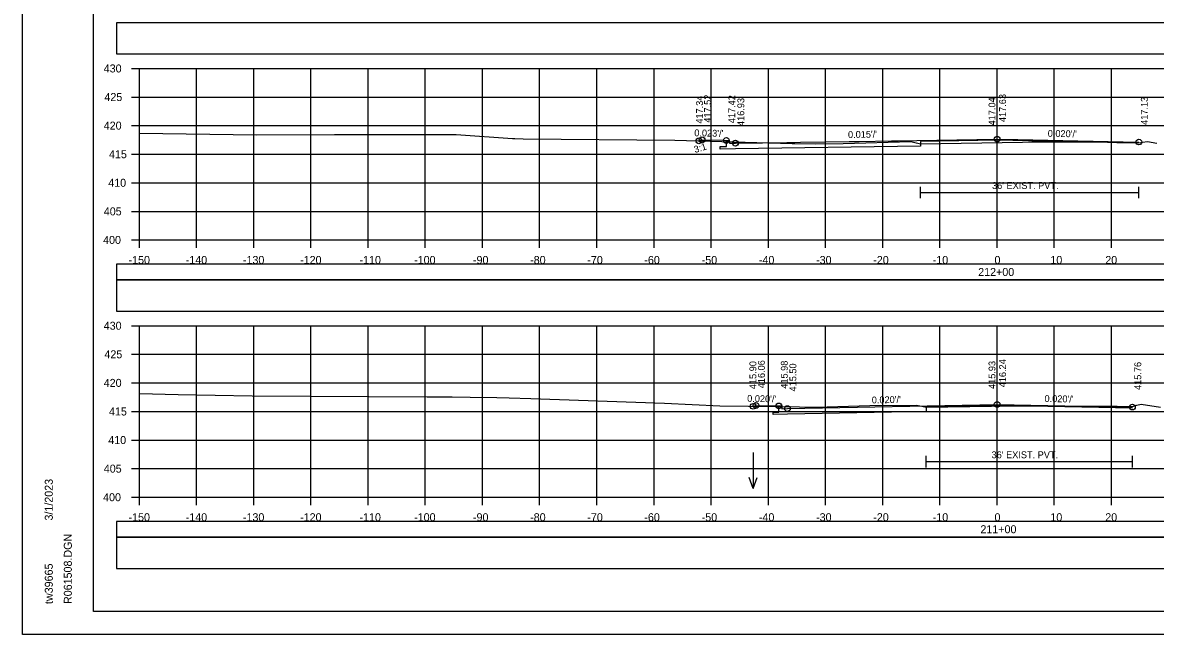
# Model space of a CAD drawing. Extents: x 1371057 to 1372761, y 380005 to 390517.
# Drawn here: x 1371647 to 1371845, y 390090.5 to 390197.5 of the extents above; entities that cross this region are included whole.
import ezdxf

# ---------------------------------------------------------------- set-up
doc = ezdxf.new("R2010")
doc.units = 0
for name, color, linetype in [('R_Alt Surface', 7, 'Continuous'), ('R_Axis', 7, 'Continuous'), ('R_Axis Annot', 7, 'Continuous'), ('R_Border', 7, 'Continuous'), ('R_Dimension', 7, 'Continuous'), ('R_Exist Surface', 7, 'Continuous'), ('R_Fin Surface', 7, 'Continuous'), ('R_Grid', 7, 'Continuous'), ('R_No Plot', 7, 'Continuous'), ('R_Water', 7, 'Continuous'), ('R_Water Annot', 7, 'Continuous'), ('R_Xsect Elev', 7, 'Continuous'), ('R_Xsect Slope', 7, 'Continuous')]:
    doc.layers.add(name, color=color, linetype=linetype)

msp = doc.modelspace()

# ---------------------------------------------------------------- linework, layer by layer
at = {"layer": 'R_Alt Surface'}
for p, q in [((1371803.96, 390166.81), (1371803.96, 390168.81)), ((1371842.16, 390166.81), (1371842.16, 390168.81)), ((1371803.96, 390167.81), (1371842.16, 390167.81)), ((1371804.94, 390119.71), (1371804.94, 390121.71)), ((1371841.02, 390119.71), (1371841.02, 390121.71)), ((1371804.94, 390120.71), (1371841.02, 390120.71))]:
    msp.add_line(p, q, dxfattribs=at)
for points in [[(1371842.16, 390176.45), (1371817.37, 390176.94), (1371803.96, 390176.74), (1371803.96, 390175.91), (1371771.6, 390175.42), (1371768.96, 390175.38), (1371768.96, 390175.81), (1371770.02, 390175.83), (1371770.02, 390176.91)], [(1371841.02, 390130.08), (1371817.37, 390130.55), (1371804.94, 390130.31), (1371804.94, 390129.48), (1371780.7, 390128.99), (1371778.2, 390128.94), (1371778.2, 390129.37), (1371779.2, 390129.39), (1371779.2, 390130.47)]]:
    msp.add_lwpolyline(points, dxfattribs=at)
at = {"layer": 'R_Axis'}
for p, q in [((1371665.97, 390189.49), (1371667.37, 390189.49)), ((1371667.37, 390159.49), (1371667.37, 390189.49)), ((1371665.97, 390184.49), (1371667.37, 390184.49)), ((1371665.97, 390179.49), (1371667.37, 390179.49)), ((1371665.97, 390174.49), (1371667.37, 390174.49)), ((1371665.97, 390169.49), (1371667.37, 390169.49)), ((1371665.97, 390164.49), (1371667.37, 390164.49)), ((1371665.97, 390159.49), (1371667.37, 390159.49)), ((1371667.37, 390159.49), (1371967.37, 390159.49)), ((1371667.37, 390158.09), (1371667.37, 390159.49)), ((1371677.37, 390158.09), (1371677.37, 390159.49)), ((1371687.37, 390158.09), (1371687.37, 390159.49)), ((1371697.37, 390158.09), (1371697.37, 390159.49)), ((1371707.37, 390158.09), (1371707.37, 390159.49)), ((1371717.37, 390158.09), (1371717.37, 390159.49)), ((1371727.37, 390158.09), (1371727.37, 390159.49)), ((1371737.37, 390158.09), (1371737.37, 390159.49)), ((1371747.37, 390158.09), (1371747.37, 390159.49)), ((1371757.37, 390158.09), (1371757.37, 390159.49)), ((1371767.37, 390158.09), (1371767.37, 390159.49)), ((1371777.37, 390158.09), (1371777.37, 390159.49)), ((1371787.37, 390158.09), (1371787.37, 390159.49)), ((1371797.37, 390158.09), (1371797.37, 390159.49)), ((1371807.37, 390158.09), (1371807.37, 390159.49)), ((1371817.37, 390158.09), (1371817.37, 390159.49)), ((1371827.37, 390158.09), (1371827.37, 390159.49)), ((1371837.37, 390158.09), (1371837.37, 390159.49)), ((1371665.97, 390144.49), (1371667.37, 390144.49)), ((1371667.37, 390114.49), (1371667.37, 390144.49)), ((1371665.97, 390139.49), (1371667.37, 390139.49)), ((1371665.97, 390134.49), (1371667.37, 390134.49)), ((1371665.97, 390129.49), (1371667.37, 390129.49)), ((1371665.97, 390124.49), (1371667.37, 390124.49)), ((1371665.97, 390119.49), (1371667.37, 390119.49)), ((1371665.97, 390114.49), (1371667.37, 390114.49)), ((1371667.37, 390114.49), (1371967.37, 390114.49)), ((1371667.37, 390113.09), (1371667.37, 390114.49)), ((1371677.37, 390113.09), (1371677.37, 390114.49)), ((1371687.37, 390113.09), (1371687.37, 390114.49)), ((1371697.37, 390113.09), (1371697.37, 390114.49)), ((1371707.37, 390113.09), (1371707.37, 390114.49)), ((1371717.37, 390113.09), (1371717.37, 390114.49)), ((1371727.37, 390113.09), (1371727.37, 390114.49)), ((1371737.37, 390113.09), (1371737.37, 390114.49)), ((1371747.37, 390113.09), (1371747.37, 390114.49)), ((1371757.37, 390113.09), (1371757.37, 390114.49)), ((1371767.37, 390113.09), (1371767.37, 390114.49)), ((1371777.37, 390113.09), (1371777.37, 390114.49)), ((1371787.37, 390113.09), (1371787.37, 390114.49)), ((1371797.37, 390113.09), (1371797.37, 390114.49)), ((1371807.37, 390113.09), (1371807.37, 390114.49)), ((1371817.37, 390113.09), (1371817.37, 390114.49)), ((1371827.37, 390113.09), (1371827.37, 390114.49)), ((1371837.37, 390113.09), (1371837.37, 390114.49))]:
    msp.add_line(p, q, dxfattribs=at)
at = {"layer": 'R_Border'}
for p, q in [((1371659.37, 390094.49), (1371659.37, 390299.95)), ((1371659.37, 390094.49), (1371659.37, 390094.49)), ((1371975.55, 390094.49), (1371659.37, 390094.49))]:
    msp.add_line(p, q, dxfattribs=at)
at = {"layer": 'R_Dimension'}
for points in [[(1371663.37, 390192.06), (1371971.37, 390192.06), (1371971.37, 390197.47), (1371663.37, 390197.47)], [(1371663.37, 390152.53), (1371971.37, 390152.53), (1371971.37, 390155.24), (1371663.37, 390155.24)], [(1371663.37, 390147.01), (1371971.37, 390147.01), (1371971.37, 390152.53), (1371663.37, 390152.53)], [(1371663.37, 390107.53), (1371971.37, 390107.53), (1371971.37, 390110.24), (1371663.37, 390110.24)], [(1371663.37, 390102.01), (1371971.37, 390102.01), (1371971.37, 390107.53), (1371663.37, 390107.53)]]:
    msp.add_lwpolyline(points, close=True, dxfattribs=at)
at = {"layer": 'R_Exist Surface'}
for points in [[(1371667.37, 390178.15), (1371687.85, 390177.9), (1371701.47, 390177.91), (1371722.79, 390177.92), (1371732.61, 390177.25), (1371733.04, 390177.22), (1371734.5, 390177.2), (1371761.01, 390176.94), (1371781.54, 390176.38), (1371785.61, 390176.29), (1371790.47, 390176.38), (1371802.29, 390176.69), (1371802.72, 390176.57), (1371803.96, 390176.31), (1371821.81, 390176.6), (1371823.43, 390176.63), (1371825.58, 390176.63), (1371836.72, 390176.62), (1371838.3, 390176.54), (1371842.16, 390176.48), (1371842.82, 390176.6), (1371843.64, 390176.73), (1371845.27, 390176.43)], [(1371667.37, 390132.62), (1371674.18, 390132.44), (1371687.08, 390132.2), (1371717.68, 390132.05), (1371722.07, 390132.05), (1371725.21, 390131.99), (1371729.89, 390131.95), (1371732.02, 390131.89), (1371735.8, 390131.74), (1371759.18, 390130.93), (1371768.86, 390130.46), (1371778.89, 390130.34), (1371779.82, 390130.36), (1371785.81, 390130.23), (1371795.11, 390130.52), (1371803.19, 390130.61), (1371804.18, 390130.44), (1371804.94, 390130.24), (1371820.25, 390130.46), (1371823.42, 390130.5), (1371838.36, 390130.39), (1371841.02, 390130.38), (1371841.43, 390130.47), (1371841.81, 390130.6), (1371842.55, 390130.75), (1371845.92, 390130.27)]]:
    msp.add_lwpolyline(points, dxfattribs=at)
at = {"layer": 'R_Fin Surface'}
for points in [[(1371765.21, 390176.83), (1371765.29, 390176.85), (1371765.78, 390177), (1371769.46, 390176.92), (1371770.02, 390176.91), (1371770.03, 390176.91), (1371770.2, 390176.9), (1371770.45, 390176.9), (1371770.54, 390176.9), (1371770.54, 390176.78), (1371770.55, 390176.4), (1371770.99, 390176.41), (1371771.6, 390176.42), (1371775.74, 390176.47), (1371776.35, 390176.48), (1371780.62, 390176.54), (1371780.71, 390176.54), (1371781.97, 390176.56), (1371782.96, 390176.58), (1371791.52, 390176.7), (1371792.32, 390176.71), (1371793.25, 390176.72), (1371798.88, 390176.82), (1371800.1, 390176.83), (1371803.32, 390176.88), (1371813.8, 390177.05), (1371813.92, 390177.06), (1371814, 390177.06), (1371817.37, 390177.11), (1371820.99, 390177.04), (1371842.02, 390176.62), (1371842.16, 390176.62)], [(1371774.71, 390130.39), (1371775.2, 390130.55), (1371779.2, 390130.47), (1371779.7, 390130.47), (1371779.71, 390129.97), (1371780.7, 390129.99), (1371817.37, 390130.72), (1371841.02, 390130.25)]]:
    msp.add_lwpolyline(points, dxfattribs=at)
at = {"layer": 'R_Grid'}
for p, q in [((1371667.37, 390189.49), (1371967.37, 390189.49)), ((1371667.37, 390159.49), (1371667.37, 390189.49)), ((1371677.37, 390159.49), (1371677.37, 390189.49)), ((1371687.37, 390159.49), (1371687.37, 390189.49)), ((1371697.37, 390159.49), (1371697.37, 390189.49)), ((1371707.37, 390159.49), (1371707.37, 390189.49)), ((1371717.37, 390159.49), (1371717.37, 390189.49)), ((1371727.37, 390159.49), (1371727.37, 390189.49)), ((1371737.37, 390159.49), (1371737.37, 390189.49)), ((1371747.37, 390159.49), (1371747.37, 390189.49)), ((1371757.37, 390159.49), (1371757.37, 390189.49)), ((1371767.37, 390159.49), (1371767.37, 390189.49)), ((1371777.37, 390159.49), (1371777.37, 390189.49)), ((1371787.37, 390159.49), (1371787.37, 390189.49)), ((1371797.37, 390159.49), (1371797.37, 390189.49)), ((1371807.37, 390159.49), (1371807.37, 390189.49)), ((1371817.37, 390159.49), (1371817.37, 390189.49)), ((1371827.37, 390159.49), (1371827.37, 390189.49)), ((1371837.37, 390159.49), (1371837.37, 390189.49)), ((1371667.37, 390184.49), (1371967.37, 390184.49)), ((1371667.37, 390179.49), (1371967.37, 390179.49)), ((1371667.37, 390174.49), (1371967.37, 390174.49)), ((1371667.37, 390169.49), (1371967.37, 390169.49)), ((1371667.37, 390164.49), (1371967.37, 390164.49)), ((1371667.37, 390159.49), (1371967.37, 390159.49)), ((1371667.37, 390144.49), (1371967.37, 390144.49)), ((1371667.37, 390114.49), (1371667.37, 390144.49)), ((1371677.37, 390114.49), (1371677.37, 390144.49)), ((1371687.37, 390114.49), (1371687.37, 390144.49)), ((1371697.37, 390114.49), (1371697.37, 390144.49)), ((1371707.37, 390114.49), (1371707.37, 390144.49)), ((1371717.37, 390114.49), (1371717.37, 390144.49)), ((1371727.37, 390114.49), (1371727.37, 390144.49)), ((1371737.37, 390114.49), (1371737.37, 390144.49)), ((1371747.37, 390114.49), (1371747.37, 390144.49)), ((1371757.37, 390114.49), (1371757.37, 390144.49)), ((1371767.37, 390114.49), (1371767.37, 390144.49)), ((1371777.37, 390114.49), (1371777.37, 390144.49)), ((1371787.37, 390114.49), (1371787.37, 390144.49)), ((1371797.37, 390114.49), (1371797.37, 390144.49)), ((1371807.37, 390114.49), (1371807.37, 390144.49)), ((1371817.37, 390114.49), (1371817.37, 390144.49)), ((1371827.37, 390114.49), (1371827.37, 390144.49)), ((1371837.37, 390114.49), (1371837.37, 390144.49)), ((1371667.37, 390139.49), (1371967.37, 390139.49)), ((1371667.37, 390134.49), (1371967.37, 390134.49)), ((1371667.37, 390129.49), (1371967.37, 390129.49)), ((1371667.37, 390124.49), (1371967.37, 390124.49)), ((1371667.37, 390119.49), (1371967.37, 390119.49)), ((1371667.37, 390114.49), (1371967.37, 390114.49))]:
    msp.add_line(p, q, dxfattribs=at)
at = {"layer": 'R_No Plot'}
msp.add_line((1371646.97, 390090.51), (1371980.3, 390090.51), dxfattribs=at)
for points in [[(1371646.96, 390303.84), (1371980.3, 390303.84), (1371980.3, 390090.5), (1371646.96, 390090.5)], [(1371893.29, 390299.95), (1371912.91, 390299.95), (1371912.91, 390290.07), (1371929.02, 390290.07), (1371952.22, 390290.07), (1371952.34, 390261.91), (1371975.55, 390261.91), (1371975.55, 390094.49), (1371659.37, 390094.49), (1371659.37, 390299.95)]]:
    msp.add_lwpolyline(points, close=True, dxfattribs=at)
for centre in [(1371765.21, 390176.83), (1371765.78, 390177), (1371770.02, 390176.91), (1371771.6, 390176.42), (1371817.37, 390177.11), (1371842.16, 390176.62), (1371775.2, 390130.55), (1371779.2, 390130.47), (1371817.37, 390130.72), (1371774.71, 390130.39), (1371780.7, 390129.99), (1371841.02, 390130.25)]:
    msp.add_circle(centre, 0.5, dxfattribs=at)
at = {"layer": 'R_Water Annot'}
for p, q in [((1371774.71, 390122.3), (1371774.71, 390116.02)), ((1371774.71, 390116.02), (1371774.01, 390117.94)), ((1371774.71, 390116.02), (1371775.41, 390117.94))]:
    msp.add_line(p, q, dxfattribs=at)
at = {"layer": 'R_Xsect Elev'}
for p, q in [((1371817.37, 390176.53), (1371817.37, 390186.53)), ((1371817.37, 390130.42), (1371817.37, 390140.42))]:
    msp.add_line(p, q, dxfattribs=at)

# ---------------------------------------------------------------- texts
at = {"layer": 'R_Axis Annot'}
for s, p in [('430', (1371661.14, 390188.79)), ('425', (1371661.26, 390183.79)), ('420', (1371661.14, 390178.79)), ('415', (1371662.06, 390173.79)), ('410', (1371661.93, 390168.79)), ('405', (1371661.15, 390163.79)), ('400', (1371661.03, 390158.79)), ('-150', (1371665.48, 390155.29)), ('-140', (1371675.48, 390155.29)), ('-130', (1371685.48, 390155.29)), ('-120', (1371695.48, 390155.29)), ('-110', (1371705.87, 390155.29)), ('-100', (1371715.42, 390155.29)), ('-90', (1371725.71, 390155.29)), ('-80', (1371735.71, 390155.29)), ('-70', (1371745.71, 390155.29)), ('-60', (1371755.68, 390155.29)), ('-50', (1371765.71, 390155.29)), ('-40', (1371775.71, 390155.29)), ('-30', (1371785.71, 390155.29)), ('-20', (1371795.71, 390155.29)), ('-10', (1371806.11, 390155.29)), ('0', (1371816.91, 390155.29)), ('10', (1371826.68, 390155.29)), ('20', (1371836.28, 390155.29)), ('212+00', (1371814.06, 390153.19)), ('430', (1371661.14, 390143.79)), ('425', (1371661.26, 390138.79)), ('420', (1371661.14, 390133.79)), ('415', (1371662.06, 390128.79)), ('410', (1371661.93, 390123.79)), ('405', (1371661.15, 390118.79)), ('400', (1371661.03, 390113.79)), ('-150', (1371665.48, 390110.29)), ('-140', (1371675.48, 390110.29)), ('-130', (1371685.48, 390110.29)), ('-120', (1371695.48, 390110.29)), ('-110', (1371705.87, 390110.29)), ('-100', (1371715.42, 390110.29)), ('-90', (1371725.71, 390110.29)), ('-80', (1371735.71, 390110.29)), ('-70', (1371745.71, 390110.29)), ('-60', (1371755.68, 390110.29)), ('-50', (1371765.71, 390110.29)), ('-40', (1371775.71, 390110.29)), ('-30', (1371785.71, 390110.29)), ('-20', (1371795.71, 390110.29)), ('-10', (1371806.11, 390110.29)), ('0', (1371816.91, 390110.29)), ('10', (1371826.68, 390110.29)), ('20', (1371836.28, 390110.29)), ('211+00', (1371814.45, 390108.19))]:
    msp.add_text(s, height=1.4, dxfattribs=at).set_placement(p)
at = {"layer": 'R_Border'}
for s, p in [('3/1/2023', (1371652.23, 390110.41)), ('R061508.DGN', (1371655.56, 390095.81)), ('tw39665', (1371652.23, 390095.81))]:
    msp.add_text(s, height=1.4, rotation=90, dxfattribs=at).set_placement(p)
at = {"layer": 'R_Water'}
for p in [(1371816.48, 390168.41), (1371816.4, 390121.31)]:
    msp.add_text("36' EXIST. PVT.", height=1.2, dxfattribs=at).set_placement(p)
at = {"layer": 'R_Xsect Elev'}
for s, p in [('417.34', (1371765.93, 390179.83)), ('417.52', (1371767.33, 390180)), ('417.42', (1371771.57, 390179.91)), ('417.63', (1371818.92, 390180.11)), ('417.13', (1371843.71, 390179.62)), ('416.93', (1371773.15, 390179.42)), ('417.04', (1371817.07, 390179.53)), ('415.90', (1371775.26, 390133.39)), ('416.06', (1371776.75, 390133.55)), ('415.98', (1371780.75, 390133.47)), ('415.50', (1371782.25, 390132.99)), ('415.93', (1371817.07, 390133.42)), ('416.24', (1371818.92, 390133.72)), ('415.76', (1371842.57, 390133.25))]:
    msp.add_text(s, height=1.2, rotation=90, dxfattribs=at).set_placement(p)
at = {"layer": 'R_Xsect Slope'}
for s, rotation, p in [("0.023'/'", 358.665, (1371764.4, 390177.64)), ("0.015'/'", 0.8689, (1371791.3, 390177.32)), ("0.020'/'", 358.8542, (1371826.21, 390177.54)), ('3:1', 17.2379, (1371764.55, 390174.69)), ("0.020'/'", 358.8542, (1371773.65, 390131.18)), ("0.020'/'", 1.1458, (1371795.46, 390130.89)), ("0.020'/'", 358.8542, (1371825.65, 390131.16))]:
    msp.add_text(s, height=1.2, rotation=rotation, dxfattribs=at).set_placement(p)

doc.saveas('drawing.dxf')
